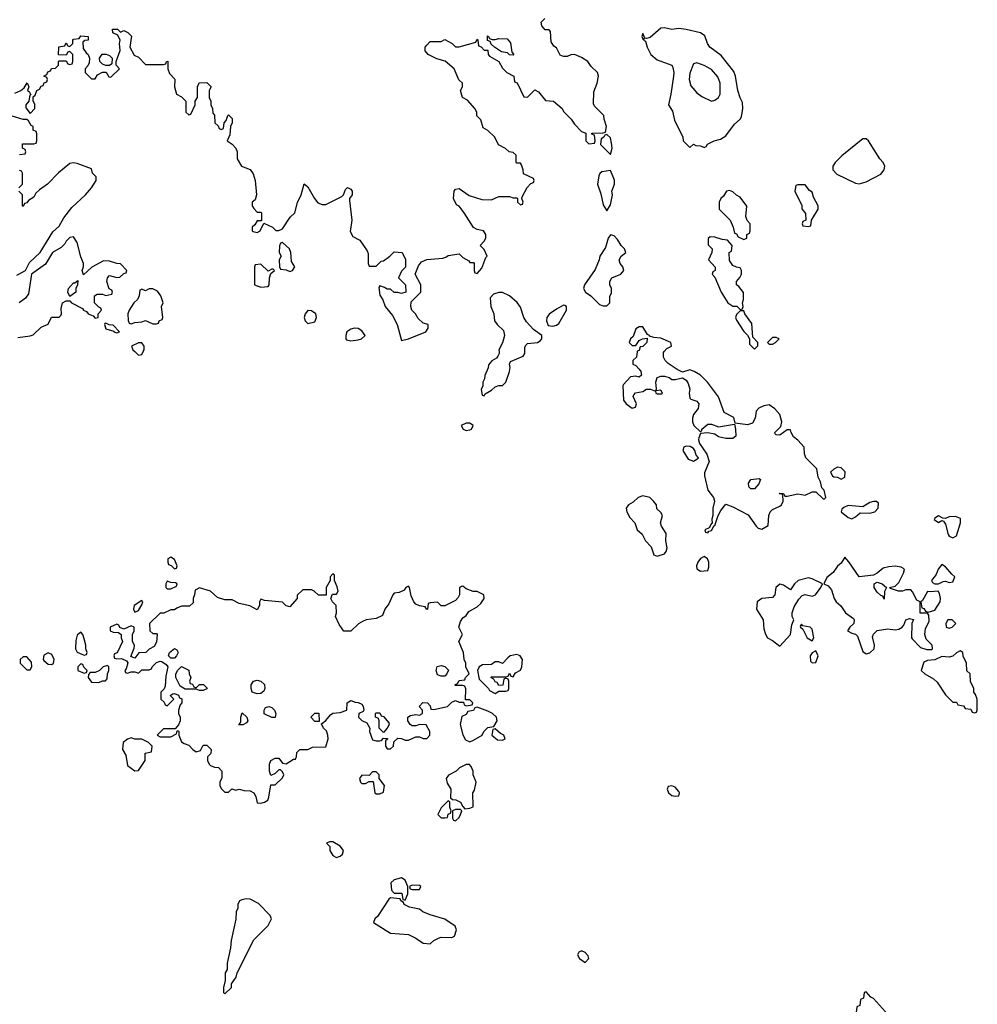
# Model space of a CAD drawing. Header units: inches. Extents: x 2601469 to 2753575, y 449403 to 582909.
# Tile 326 of 350: x 2711371 to 2716686, y 496376 to 501843. Entities that reach past the tile are written whole.
import ezdxf

# ---------------------------------------------------------------- set-up
doc = ezdxf.new("R2010")
doc.units = ezdxf.units.IN
doc.header["$MEASUREMENT"] = 0
doc.layers.add('C7419', color=7, linetype='Continuous')
doc.layers.add('C7510', color=7, linetype='Continuous')

msp = doc.modelspace()

# ---------------------------------------------------------------- linework, layer by layer
at = {"layer": 'C7419', "color": 4, "elevation": 4}
for points in [[(2712009.4, 500000), (2712030, 499980.7), (2712050, 499984.7), (2712057.3, 500000)], [(2714031.7, 500000), (2714032, 499990), (2714025.4, 499974.6), (2714016.9, 499963.1), (2713991.6, 499948.4), (2713972.7, 499927.3), (2713972, 499910), (2713952.7, 499867.3), (2713951.6, 499848.4), (2713942, 499830), (2713942, 499810), (2713932, 499790), (2713938, 499758), (2713950, 499754), (2713955.3, 499764.7), (2713990, 499786), (2714010, 499804.7), (2714030, 499811.3), (2714050, 499811.3), (2714068.7, 499830), (2714089.3, 499890), (2714092.5, 499912.5), (2714088.9, 499931.1), (2714094.6, 499945.4), (2714165.2, 499974.8), (2714175.3, 499990), (2714175.1, 500000)], [(2714797.7, 500000), (2714794, 499970), (2714774, 499950), (2714774, 499930), (2714790, 499922), (2714810, 499902), (2714818, 499890), (2714822, 499870), (2714810, 499858), (2714790, 499864), (2714761, 499859), (2714722, 499818), (2714718, 499810), (2714722, 499730), (2714738, 499710), (2714770, 499686), (2714788.4, 499691.6), (2714794, 499710), (2714775.3, 499750), (2714780.2, 499759.8), (2714789.3, 499770.7), (2714830, 499778), (2714850, 499792), (2714871.6, 499791.6), (2714899.6, 499779.6), (2714902, 499770), (2714910, 499764.7), (2714935.3, 499764.7), (2714938, 499770), (2714930, 499786), (2714902, 499782), (2714906, 499794), (2714901.2, 499830), (2714910, 499856), (2714930, 499862.8), (2714950, 499862.8), (2714976, 499856), (2714990, 499844.7), (2715010, 499844.7), (2715050, 499854), (2715070, 499842), (2715082, 499822), (2715090.6, 499790.6), (2715086.8, 499770), (2715090, 499742), (2715096, 499736), (2715130, 499724.7), (2715141, 499710), (2715136.3, 499683.7), (2715111.3, 499650), (2715104.7, 499630), (2715104.7, 499610), (2715112, 499590), (2715150, 499554), (2715158, 499562), (2715158, 499570), (2715190, 499598), (2715210, 499598), (2715250, 499582.8), (2715338, 499598), (2715344.9, 499570), (2715346, 499530), (2715330, 499517.2), (2715290, 499517.6), (2715250, 499527), (2715230, 499541.2), (2715191, 499549), (2715150, 499546), (2715139.6, 499520.4), (2715138, 499510), (2715144.7, 499490), (2715184.7, 499430), (2715198, 499390), (2715172.7, 499327.3), (2715172, 499310), (2715190.8, 499230), (2715221, 499190), (2715226.8, 499170), (2715218.8, 499130), (2715218, 499090), (2715212, 499070), (2715214, 499046), (2715210, 499046), (2715198, 499022), (2715174, 499010), (2715178, 498998), (2715190, 498994), (2715196.4, 499003.6), (2715210, 499006), (2715226, 499034), (2715230, 499034), (2715248, 499090), (2715262, 499118), (2715290, 499152), (2715330, 499138.8), (2715413.7, 499093.7), (2715458.8, 499030), (2715470, 499018.8), (2715490, 499014), (2715526, 499034), (2715529.3, 499090), (2715537.2, 499110), (2715550, 499122.8), (2715590, 499141), (2715599, 499150), (2715608.7, 499170), (2715606, 499206), (2715586, 499210), (2715590, 499214), (2715610, 499211.3), (2715618, 499198), (2715630, 499198), (2715690, 499211), (2715730, 499202), (2715770, 499222), (2715790, 499222), (2715830, 499182), (2715838, 499182), (2715846, 499190), (2715835.3, 499230), (2715824, 499244), (2715816.5, 499276.5), (2715802, 499302), (2715795.3, 499350), (2715734, 499410), (2715727.3, 499432.7), (2715726, 499470), (2715690, 499508.7), (2715666.3, 499526.3), (2715653.2, 499550), (2715650, 499566), (2715630, 499566), (2715590, 499535.3), (2715570, 499538), (2715564, 499544), (2715562, 499550), (2715595.3, 499584.7), (2715602, 499610), (2715589.2, 499650), (2715562, 499682), (2715530, 499705.2), (2715501.4, 499698.6), (2715474, 499686), (2715458, 499670), (2715453.4, 499630), (2715437.6, 499602.4), (2715410, 499594), (2715342, 499602), (2715334, 499634), (2715282, 499662), (2715250, 499748), (2715188.7, 499830), (2715150, 499868.7), (2715115.3, 499890), (2715090, 499899), (2715050, 499886), (2715020.2, 499900.2), (2714970, 499934), (2714954, 499950), (2714945.2, 499970), (2714945.2, 499994.8), (2714949, 500000)]]:
    msp.add_lwpolyline(points, dxfattribs=at)
for points in [[(2713870, 499602), (2713850, 499602), (2713822, 499590), (2713832, 499570), (2713850, 499562.8), (2713870, 499566), (2713878, 499570), (2713888, 499590)], [(2715070, 499475.1), (2715058, 499470), (2715050.8, 499450), (2715082, 499402), (2715110, 499391.3), (2715130, 499402), (2715138, 499410), (2715125.6, 499425.6), (2715119, 499450), (2715110, 499462), (2715093.2, 499473.2)], [(2715910, 499358), (2715890, 499348), (2715872, 499330), (2715882, 499310), (2715890, 499304.7), (2715910, 499302), (2715930, 499292), (2715950, 499302), (2715952.5, 499332.5), (2715930, 499355.3)], [(2715430, 499238), (2715418, 499250), (2715415.3, 499270), (2715430, 499290.8), (2715476, 499296), (2715482, 499290), (2715474.4, 499265.6), (2715450, 499238)], [(2714830, 499199), (2714804.7, 499190), (2714776.8, 499163.2), (2714751, 499149), (2714738, 499130), (2714741, 499110), (2714758, 499078), (2714784.7, 499050), (2714798, 499010), (2714826.4, 498986.4), (2714844.7, 498950), (2714875.3, 498915.3), (2714891.6, 498871.6), (2714910, 498864.7), (2714950, 498878), (2714959, 498890), (2714964, 498910), (2714958, 498950), (2714959, 498990), (2714934, 499030), (2714928, 499050), (2714938, 499090), (2714930, 499106), (2714907.3, 499127.3), (2714906, 499150), (2714888, 499170), (2714868, 499190)], [(2716110, 499168), (2716090, 499162), (2716050, 499138), (2715970, 499145.2), (2715944.9, 499135.1), (2715934.8, 499125.2), (2715930.8, 499110), (2715970, 499078.8), (2715990, 499071.3), (2716010, 499082), (2716035.3, 499104.7), (2716090, 499102.8), (2716118, 499110), (2716135.3, 499130), (2716138, 499158), (2716127.3, 499167.3)], [(2716470, 499088.7), (2716450, 499075.3), (2716447.5, 499067.5), (2716470, 499051.3), (2716490, 499062), (2716498, 499058), (2716510, 499042), (2716524.4, 498984.4), (2716530, 498976), (2716550, 498966.8), (2716570, 498978), (2716592.3, 499050), (2716592.5, 499072.5), (2716564.1, 499084.1), (2716530, 499082.7), (2716510, 499074), (2716495.3, 499075.3)], [(2712210, 498858), (2712194, 498850), (2712194, 498830), (2712198, 498818), (2712212.7, 498812.7), (2712230, 498794), (2712242, 498798), (2712246, 498810), (2712230, 498846)], [(2715170, 498862), (2715150, 498852), (2715135.5, 498830), (2715128, 498810), (2715130, 498794), (2715150, 498781), (2715190, 498784.7), (2715196.6, 498803.4), (2715196.2, 498830), (2715189.2, 498850)], [(2715950, 498858), (2715930, 498826), (2715910, 498808), (2715886.4, 498773.6), (2715850, 498746), (2715834, 498710), (2715858.8, 498698.8), (2715876.8, 498676.8), (2715891, 498630), (2715902.8, 498610), (2715928.4, 498588.4), (2715954.8, 498550), (2715998.5, 498518.5), (2716002.8, 498510), (2716001, 498490), (2715978, 498470), (2715966, 498450), (2715990, 498436), (2716010, 498431.3), (2716020.7, 498420.7), (2716050, 498334.8), (2716070, 498322), (2716090, 498327.7), (2716112.7, 498350), (2716116, 498370), (2716104.5, 498415.5), (2716109.4, 498430.6), (2716130, 498452), (2716190, 498461), (2716230, 498454.8), (2716250, 498458.8), (2716268.7, 498470), (2716278, 498482), (2716289.3, 498510.7), (2716310, 498518), (2716332, 498512), (2716322, 498490), (2716321, 498410), (2716324.5, 498404.5), (2716370, 498358), (2716405.4, 498345.4), (2716434, 498346), (2716438, 498350), (2716435.3, 498370), (2716402.7, 498402.7), (2716394, 498430), (2716398, 498462), (2716418, 498502), (2716417.2, 498537.2), (2716410, 498548), (2716368, 498548), (2716368, 498610), (2716350, 498619), (2716326.3, 498666.3), (2716316.5, 498676.5), (2716290, 498677.2), (2716270, 498669.4), (2716249.5, 498669.5), (2716204, 498684), (2716198, 498690), (2716230, 498698), (2716250, 498718), (2716277.2, 498770), (2716282, 498790), (2716275.5, 498795.5), (2716263.2, 498803.2), (2716230, 498809.5), (2716195.2, 498804.8), (2716163, 498797), (2716130, 498769.2), (2716110, 498759.3), (2716030, 498748.7), (2715973.6, 498833.6)], [(2716490, 498817.2), (2716468, 498792), (2716458.5, 498761.5), (2716431.3, 498730), (2716438, 498718), (2716450, 498711.3), (2716470, 498711.3), (2716496.4, 498723.6), (2716510, 498724.7), (2716530, 498718), (2716550, 498722), (2716562, 498750), (2716544.1, 498764.1), (2716510, 498805.2)], [(2713110, 498766), (2713094, 498750), (2713094, 498730), (2713072, 498690), (2713072.7, 498647.3), (2713030, 498648), (2713006, 498670), (2712990, 498678), (2712942, 498678), (2712912, 498648), (2712911.3, 498630), (2712870, 498582), (2712850, 498588), (2712830, 498608), (2712730, 498618), (2712710, 498626), (2712702, 498610), (2712702, 498590), (2712690, 498566), (2712648.9, 498588.9), (2712590, 498602), (2712550, 498622), (2712510, 498622), (2712470, 498635.3), (2712430, 498669), (2712370, 498688), (2712344.7, 498675.3), (2712342, 498650), (2712334, 498630), (2712334, 498606), (2712314, 498586), (2712270, 498586), (2712243.6, 498576.4), (2712230, 498566), (2712210, 498566), (2712171.6, 498548.4), (2712150, 498548), (2712092, 498490), (2712094, 498450), (2712110, 498434), (2712130, 498434), (2712134, 498430), (2712130, 498386), (2712116.9, 498363.1), (2712090, 498348), (2712071.3, 498328.7), (2712032.7, 498327.3), (2712010, 498298), (2711988, 498308), (2712007.3, 498352.7), (2712008, 498370), (2711998, 498390), (2711998, 498430), (2712006, 498450), (2712006, 498470), (2711990, 498478), (2711950, 498458), (2711927.3, 498467.3), (2711922, 498482), (2711910, 498486), (2711874, 498470), (2711874, 498450), (2711890, 498442), (2711919.6, 498439.6), (2711934, 498430), (2711934, 498410), (2711942, 498390), (2711911.6, 498328.4), (2711898, 498322), (2711894, 498310), (2711898, 498298), (2711910, 498294), (2711936.9, 498296.9), (2711963.6, 498283.6), (2711972, 498272), (2711962, 498238), (2711954, 498230), (2711958, 498218), (2711970, 498214), (2711990, 498222), (2712010, 498222), (2712030, 498214), (2712050, 498234), (2712090, 498234), (2712102, 498238), (2712106, 498250), (2712130, 498274), (2712150, 498282), (2712159.6, 498279.6), (2712183.6, 498263.6), (2712194, 498250), (2712182, 498198), (2712178, 498142), (2712172.7, 498127.3), (2712154, 498110), (2712154, 498070), (2712172.7, 498052.7), (2712178, 498038), (2712190, 498034), (2712226, 498070), (2712206, 498090), (2712220.4, 498099.6), (2712230, 498102), (2712252.7, 498092.7), (2712258, 498078), (2712271.6, 498071.6), (2712272, 498050), (2712262, 498038), (2712252, 498010), (2712252, 497990), (2712262, 497970), (2712262, 497950), (2712252.7, 497927.3), (2712234, 497906), (2712170, 497906), (2712134, 497870), (2712150, 497862), (2712210, 497862), (2712242, 497878), (2712246, 497894), (2712250, 497894), (2712254, 497890), (2712254, 497870), (2712270, 497834), (2712283.6, 497823.6), (2712310, 497814), (2712332, 497790), (2712350, 497778), (2712375.3, 497784.7), (2712390, 497814), (2712410, 497814), (2712434, 497790), (2712431.6, 497768.4), (2712414, 497750), (2712414, 497730), (2712422, 497710), (2712430, 497702), (2712452.7, 497692.7), (2712474, 497690), (2712494, 497670), (2712492.7, 497632.7), (2712482, 497610), (2712482, 497590), (2712490, 497574), (2712510, 497554), (2712530, 497554), (2712548, 497572), (2712570, 497564.7), (2712590, 497571.3), (2712616.4, 497563.6), (2712650, 497562), (2712670.9, 497550.9), (2712682, 497530), (2712690, 497494), (2712710, 497492), (2712730, 497498), (2712748, 497510), (2712754.6, 497525.4), (2712766, 497594), (2712790, 497594), (2712830, 497634), (2712838, 497650), (2712830, 497666), (2712818, 497678), (2712810, 497678), (2712790, 497658), (2712766, 497646), (2712758, 497670), (2712758, 497710), (2712766, 497730), (2712790, 497742), (2712810, 497742), (2712830, 497714), (2712850, 497712), (2712890, 497738), (2712902, 497738), (2712908.4, 497751.6), (2712910, 497774), (2712926, 497790), (2712970, 497791.3), (2712996.4, 497803.6), (2713070, 497804.7), (2713084, 497850), (2713082, 497870), (2713073.6, 497893.6), (2713058, 497910), (2713046, 497934), (2713070, 497952), (2713096.4, 497983.6), (2713108.4, 497991.6), (2713150, 497996), (2713186, 498010), (2713188, 498050), (2713210, 498062), (2713232.7, 498052.7), (2713250, 498052), (2713270, 498042), (2713278, 498030), (2713282, 498010), (2713278, 498002), (2713254, 497990), (2713252, 497970), (2713270, 497952), (2713298, 497938), (2713314, 497910), (2713312, 497890), (2713330, 497844.7), (2713350, 497838), (2713370, 497838), (2713379, 497841), (2713390, 497854), (2713412.7, 497852.7), (2713412.7, 497847.3), (2713402, 497838), (2713402, 497810), (2713410, 497794), (2713430, 497794), (2713446, 497810), (2713447.3, 497832.7), (2713470, 497854), (2713490, 497852), (2713510, 497842), (2713530, 497842), (2713570, 497862), (2713590, 497862), (2713610, 497852), (2713630, 497852), (2713648, 497870), (2713648, 497890), (2713628, 497928), (2713590, 497928.7), (2713570, 497922), (2713550, 497922), (2713538, 497930), (2713526, 497950), (2713526, 497970), (2713540.4, 497979.6), (2713570, 497984.7), (2713590, 497982), (2713606, 497990), (2713606, 498010), (2713588, 498030), (2713609.1, 498050.9), (2713634, 498050), (2713650, 498034), (2713654, 498014), (2713670, 498012), (2713746, 498030), (2713770, 498054), (2713790, 498062), (2713810, 498054), (2713834, 498054), (2713838, 498038), (2713850, 498034), (2713882, 498038), (2713886, 498050), (2713870, 498066), (2713846, 498066), (2713847.3, 498127.3), (2713842, 498142), (2713830, 498146), (2713790, 498146), (2713786, 498150), (2713802, 498158), (2713810, 498174), (2713842, 498178), (2713846, 498190), (2713866, 498210), (2713848, 498250), (2713848, 498270), (2713838, 498290), (2713835.3, 498330), (2713808, 498390), (2713828, 498430), (2713808.7, 498470), (2713818, 498502), (2713830, 498522), (2713850, 498534), (2713863.1, 498556.9), (2713910, 498582), (2713930, 498602), (2713948.7, 498630), (2713948, 498650), (2713910, 498668.7), (2713888.9, 498668.9), (2713850, 498682), (2713830, 498698), (2713823.6, 498696.4), (2713812, 498688), (2713811.3, 498650), (2713805.4, 498634.6), (2713790, 498618), (2713730, 498588), (2713710, 498588), (2713690, 498608), (2713650, 498606), (2713638, 498602), (2713634, 498570), (2713630, 498568), (2713622, 498582), (2713590, 498588), (2713570, 498598), (2713558, 498610), (2713543.1, 498643.1), (2713535.3, 498690), (2713530, 498698), (2713514, 498690), (2713504.7, 498675.3), (2713476.9, 498663.1), (2713450, 498658), (2713442, 498650), (2713419.8, 498600.2), (2713398, 498570), (2713385.4, 498534.6), (2713350, 498517.2), (2713294, 498510), (2713276.9, 498503.1), (2713251.6, 498488.4), (2713210, 498448), (2713170, 498448), (2713144.7, 498484.7), (2713124, 498530), (2713128.7, 498550), (2713128, 498590), (2713108, 498610), (2713098, 498630), (2713107.3, 498652.7), (2713130, 498654), (2713138, 498670), (2713134, 498694), (2713118, 498730), (2713118, 498758)], [(2715750, 498744), (2715692, 498730), (2715671.3, 498710), (2715650, 498678), (2715610, 498704), (2715590, 498709), (2715567.3, 498690), (2715562.8, 498650), (2715550, 498634), (2715490, 498629), (2715464.7, 498610), (2715461, 498570), (2715498, 498510), (2715501.4, 498461.4), (2715511.1, 498431.1), (2715522, 498410), (2715550, 498396), (2715590, 498364.7), (2715649.2, 498430), (2715656.4, 498483.6), (2715668, 498510), (2715658, 498530), (2715659, 498550), (2715670, 498582), (2715694.6, 498625.4), (2715714.6, 498645.4), (2715730, 498651.3), (2715770, 498642.8), (2715788, 498650), (2715818, 498690), (2715826, 498710), (2715770, 498739)], [(2712190, 498726), (2712182, 498710), (2712182, 498690), (2712190, 498682), (2712210, 498682), (2712242, 498698), (2712246, 498710), (2712236.4, 498716.4), (2712210, 498718)], [(2716170, 498626), (2716162, 498642), (2716150, 498646), (2716130, 498665.2), (2716112.7, 498690), (2716114, 498710), (2716130, 498720.7), (2716158, 498710), (2716182, 498690), (2716171.3, 498668.7)], [(2716469.2, 498669.2), (2716425.6, 498665.6), (2716410, 498668.7), (2716382, 498618), (2716372, 498610), (2716378, 498578), (2716390, 498574), (2716398, 498558), (2716412.7, 498552.7), (2716450, 498564), (2716480.5, 498610), (2716482.4, 498630), (2716476.1, 498656.1)], [(2712050, 498618), (2712006, 498590), (2712002, 498570), (2712010, 498554), (2712030, 498562), (2712050, 498594), (2712055.3, 498610)], [(2715710, 498486), (2715703.6, 498476.4), (2715704.7, 498470), (2715718, 498458), (2715742, 498410), (2715770, 498394), (2715778, 498410), (2715770, 498458), (2715758, 498470), (2715718, 498478)], [(2716546, 498510), (2716522, 498510), (2716512, 498490), (2716514, 498470), (2716530, 498464.7), (2716546, 498470), (2716566, 498490)], [(2711710, 498442), (2711690, 498426), (2711683.5, 498396.5), (2711681, 498350), (2711690, 498332), (2711730, 498314), (2711742, 498318), (2711746, 498330), (2711738, 498350), (2711739, 498370), (2711730, 498406), (2711722, 498430)], [(2711410, 498306), (2711390, 498306), (2711374, 498290), (2711374, 498270), (2711410, 498234), (2711430, 498234), (2711438, 498250), (2711436.4, 498276.4)], [(2711530, 498328), (2711504.7, 498315.3), (2711502, 498290), (2711505.4, 498285.4), (2711530, 498264.7), (2711550, 498262), (2711558, 498270), (2711562, 498290), (2711550, 498318)], [(2712210, 498298), (2712198, 498310), (2712202, 498330), (2712231, 498351), (2712243.6, 498343.6), (2712251, 498330), (2712242, 498310), (2712230, 498298)], [(2714130, 498319), (2714094, 498310), (2714079.6, 498300.4), (2714051.6, 498268.4), (2714030, 498278), (2714010, 498278), (2713990, 498262), (2713939.6, 498260.4), (2713922, 498250), (2713912, 498230), (2713922, 498182), (2713974, 498130), (2713978, 498118), (2714010, 498102), (2714030, 498114), (2714070, 498114), (2714082, 498118), (2714086, 498130), (2714086, 498170), (2714082, 498182), (2714070, 498186), (2714058, 498182), (2714052.7, 498147.3), (2714030, 498146), (2714022, 498162), (2714010, 498166), (2714002, 498182), (2713986, 498190), (2713990, 498194), (2714070, 498194), (2714082, 498198), (2714090, 498214), (2714098, 498198), (2714110, 498194), (2714123.1, 498216.9), (2714150, 498232), (2714159, 498250), (2714162, 498290), (2714148, 498310)], [(2715790, 498338), (2715770, 498328), (2715758, 498310), (2715761, 498281), (2715770, 498272), (2715790, 498274), (2715802, 498310)], [(2716590, 498338), (2716570, 498328), (2716550, 498308.7), (2716530, 498304), (2716490, 498308), (2716450, 498288), (2716410, 498284), (2716390, 498275.3), (2716374.8, 498230), (2716394.8, 498210), (2716443, 498183), (2716464, 498164), (2716510, 498094), (2716550, 498054), (2716570, 498054), (2716578, 498038), (2716610, 498034), (2716618, 498018), (2716650, 498014), (2716658, 497998), (2716670, 497994), (2716682, 497998), (2716686, 498010), (2716686, 498070), (2716676.4, 498096.4), (2716666, 498110), (2716666, 498130), (2716648.4, 498168.4), (2716646, 498210), (2716628.4, 498228.4), (2716626, 498270), (2716608.4, 498308.4), (2716606, 498330)], [(2711710, 498266), (2711694, 498250), (2711694, 498230), (2711730, 498214), (2711742, 498218), (2711746, 498230), (2711727.3, 498247.3), (2711722, 498262)], [(2711858, 498258), (2711834, 498250), (2711814, 498230), (2711790, 498218), (2711762, 498218), (2711752.7, 498207.3), (2711752, 498190), (2711770, 498164.7), (2711810, 498162), (2711830, 498172), (2711847.3, 498172.7), (2711856.4, 498183.6), (2711858, 498210), (2711866, 498230), (2711866, 498250)], [(2712350, 498134), (2712368.4, 498151.6), (2712391.6, 498151.6), (2712411.6, 498131.6), (2712410, 498128), (2712390, 498118), (2712370, 498118), (2712350, 498126), (2712290, 498126), (2712262, 498142), (2712238, 498190), (2712238, 498210), (2712248.4, 498231.6), (2712270, 498252), (2712310, 498232), (2712312, 498210), (2712322, 498190), (2712314, 498170), (2712318, 498158), (2712330, 498154), (2712338, 498138)], [(2713710, 498198), (2713690, 498206), (2713682, 498230), (2713688.9, 498251.1), (2713710, 498258), (2713730.8, 498250.8), (2713751.3, 498231.3), (2713742, 498210), (2713730, 498198)], [(2712690, 498099), (2712662, 498110), (2712655.3, 498130), (2712655.3, 498150), (2712668, 498170), (2712690, 498174.8), (2712710, 498171), (2712730.8, 498150.8), (2712731.3, 498130), (2712725.4, 498114.6), (2712710, 498102)], [(2712588, 497928), (2712598, 497942), (2712598, 497970), (2712606, 497994), (2712632, 497970), (2712638, 497950), (2712630, 497938), (2712610, 497928)], [(2712770, 497968.7), (2712729, 497989), (2712729, 498010), (2712736.4, 498023.6), (2712754, 498030), (2712770, 498024.7), (2712784.7, 498010), (2712792, 497990), (2712790, 497968.7)], [(2713010, 497946), (2712988, 497970), (2713010, 497992), (2713032, 497992), (2713034, 497946), (2713030, 497946)], [(2713390, 497886), (2713366, 497910), (2713366, 497950), (2713362, 497962), (2713346, 497970), (2713346, 497990), (2713350, 497994), (2713370, 497994), (2713378, 497978), (2713390, 497974), (2713419.6, 497939.6), (2713422, 497930), (2713411.6, 497908.4)], [(2713910, 498026), (2713898, 498022), (2713890, 498008), (2713858, 498002), (2713850, 497986), (2713825.4, 497974.6), (2713816, 497930), (2713830, 497872), (2713844.7, 497844.7), (2713870, 497834), (2713890, 497842), (2713938, 497870), (2713948, 497890), (2713970, 497912), (2714002, 497918), (2714022, 497950), (2714018, 497970), (2713995.3, 497990), (2713970, 498004)], [(2714010, 497906), (2713998, 497902), (2713992, 497870), (2714023.6, 497843.6), (2714050, 497842), (2714066, 497850), (2714058, 497870), (2714039, 497879)], [(2711990, 497855.3), (2711970, 497848), (2711946, 497830), (2711942, 497790), (2711959.6, 497759.6), (2711970, 497702), (2712010, 497672), (2712030, 497674), (2712068, 497730), (2712068, 497770), (2712102, 497778), (2712106, 497810), (2712086, 497830), (2712050, 497848), (2712010, 497848)], [(2713850, 497708), (2713811.6, 497688.4), (2713794, 497670), (2713751.1, 497648.9), (2713738, 497630), (2713743.5, 497603.5), (2713764.7, 497570), (2713762, 497522), (2713772.7, 497512.7), (2713791.6, 497511.6), (2713818, 497498), (2713830, 497474), (2713842, 497462), (2713870, 497464.7), (2713887.3, 497472.7), (2713886, 497550), (2713894.6, 497565.4), (2713905.2, 497610), (2713888.7, 497650), (2713888, 497670), (2713876.4, 497696.4), (2713867.3, 497707.3)], [(2713350, 497666), (2713330, 497666), (2713310, 497646), (2713270, 497648), (2713258, 497630), (2713262, 497610), (2713270, 497602), (2713290, 497602), (2713310, 497614), (2713332.7, 497612.7), (2713342, 497550), (2713350, 497544.7), (2713370, 497544.7), (2713390, 497554), (2713395.3, 497590), (2713366, 497630), (2713366, 497650)], [(2714990, 497588.7), (2714970, 497586), (2714964.7, 497570), (2714971.3, 497550), (2714990, 497536), (2715010, 497531.3), (2715030, 497534), (2715033.2, 497550), (2715030, 497558), (2715010, 497582)], [(2713750, 497506), (2713710, 497466), (2713692, 497430), (2713710, 497412), (2713730, 497412), (2713746, 497414), (2713748.4, 497431.6), (2713762, 497438), (2713766, 497450), (2713758, 497470), (2713758, 497498)], [(2713818, 497458), (2713790, 497458), (2713774, 497450), (2713774, 497410), (2713778, 497398), (2713790, 497394), (2713810, 497414), (2713818, 497430), (2713826, 497450)], [(2713110, 497278), (2713090, 497278), (2713074, 497270), (2713092, 497252), (2713092, 497230), (2713110, 497202), (2713130, 497191.3), (2713150, 497198), (2713162, 497210), (2713169, 497230), (2713150, 497254)], [(2713490, 497078), (2713450, 497068), (2713432, 497050), (2713434, 497010), (2713450, 496994), (2713492.7, 496992.7), (2713498, 496958), (2713510, 496954), (2713526, 496990), (2713526, 497030), (2713510, 497066)], [(2713550, 497038), (2713534, 497030), (2713538, 497018), (2713550, 497014), (2713590, 497014), (2713598, 497030), (2713590, 497035.3)], [(2712630, 496961.2), (2712604.5, 496955.5), (2712592, 496950), (2712582, 496930), (2712582, 496910), (2712572, 496890), (2712571.1, 496848.9), (2712544.7, 496730), (2712542, 496690), (2712523.6, 496603.6), (2712522, 496570), (2712512, 496550), (2712512, 496508), (2712502, 496470), (2712502, 496442), (2712510, 496434), (2712546, 496470), (2712546, 496490), (2712573.6, 496526.4), (2712578, 496550), (2712670, 496734), (2712750, 496814), (2712768, 496850), (2712762, 496870), (2712696.3, 496936.3), (2712650, 496959.3)], [(2713430, 496968), (2713419.6, 496960.4), (2713356.8, 496863.2), (2713342, 496850), (2713334, 496830), (2713430, 496771.3), (2713530, 496762.8), (2713570, 496744), (2713610, 496716), (2713650, 496711), (2713669.6, 496730.4), (2713695.9, 496744.1), (2713710, 496748), (2713770, 496746.8), (2713785.2, 496754.8), (2713795.1, 496790), (2713788.7, 496810), (2713730, 496849), (2713650, 496873.2), (2713609.5, 496889.5), (2713590, 496904), (2713534.6, 496914.6), (2713506, 496930), (2713502, 496942), (2713486, 496950), (2713482, 496962)], [(2714490, 496673.2), (2714475.3, 496664.7), (2714467.7, 496650), (2714477.3, 496630), (2714510, 496608.9), (2714529.2, 496630), (2714525.6, 496645.6), (2714510, 496664)], [(2716070, 496446), (2716058, 496442), (2716054, 496410), (2716038, 496402), (2716034, 496370), (2716018, 496362), (2716014, 496330), (2715998, 496322), (2715994, 496310), (2716014, 496290), (2716041, 496281), (2716050, 496272), (2716070, 496266), (2716092, 496250), (2716231.3, 496190), (2716270, 496176), (2716290, 496174), (2716293.2, 496190), (2716281.2, 496210), (2716210, 496297.2), (2716110, 496408), (2716095.3, 496415.3)]]:
    msp.add_lwpolyline(points, close=True, dxfattribs=at)
at = {"layer": 'C7510', "color": 4, "elevation": 4}
for points in [[(2711344.9, 501435.1), (2711378, 501450), (2711396.4, 501463.6), (2711412.7, 501492.7), (2711422, 501470), (2711414, 501450), (2711423.6, 501443.6), (2711434, 501426), (2711430, 501426), (2711425.4, 501414.6), (2711422, 501390), (2711404.7, 501370), (2711406, 501354), (2711430, 501322), (2711455.3, 501350), (2711454.6, 501374.6), (2711446, 501390), (2711446, 501414), (2711456.4, 501423.6), (2711466, 501450), (2711482, 501458), (2711490, 501474), (2711502, 501478), (2711507.3, 501492.7), (2711522, 501498), (2711526, 501510), (2711522, 501522), (2711506, 501530), (2711522, 501538), (2711527.3, 501552.7), (2711542, 501558), (2711547.3, 501572.7), (2711570, 501574), (2711586, 501590), (2711586, 501610), (2711590, 501614), (2711630, 501614), (2711638, 501598), (2711650, 501594), (2711662, 501598), (2711666, 501610), (2711666, 501650), (2711650, 501666), (2711638, 501662), (2711630, 501646), (2711587.3, 501647.3), (2711588.4, 501691.6), (2711622, 501698), (2711630, 501714), (2711638, 501698), (2711650, 501694), (2711666, 501710), (2711666, 501730), (2711670, 501734), (2711702, 501738), (2711710, 501754), (2711752, 501750), (2711752, 501730), (2711732.7, 501727.3), (2711722, 501718), (2711723.6, 501683.6), (2711739.6, 501659.6), (2711752, 501650), (2711758, 501630), (2711756.9, 501603.1), (2711750, 501586), (2711734, 501570), (2711734, 501550), (2711770, 501514), (2711790, 501514), (2711803.1, 501536.9), (2711830, 501552), (2711851.6, 501551.6), (2711865.4, 501525.4), (2711876.4, 501523.6), (2711926, 501570), (2711906, 501590), (2711906, 501610), (2711928.4, 501671.6), (2711925.2, 501710), (2711929, 501730), (2711916.4, 501756.4), (2711888, 501770), (2711886, 501790), (2711914, 501790), (2711930, 501774), (2711950, 501782), (2711970.9, 501770.9), (2711991, 501751), (2711982, 501690), (2712006.4, 501646.4), (2712030, 501634), (2712070, 501594), (2712170, 501594), (2712182, 501598), (2712186, 501610), (2712192.7, 501612.7), (2712194, 501570), (2712203.6, 501543.6), (2712232, 501512), (2712231.3, 501470), (2712242, 501430), (2712270, 501414), (2712294, 501390), (2712294, 501330), (2712310, 501314), (2712322, 501318), (2712346, 501370), (2712346, 501390), (2712358, 501410), (2712358, 501470), (2712367.3, 501492.7), (2712410, 501494), (2712434, 501470), (2712422, 501450), (2712422, 501410), (2712432, 501390), (2712432, 501370), (2712442, 501350), (2712443.6, 501323.6), (2712452, 501312), (2712454, 501270), (2712472.7, 501252.7), (2712478, 501238), (2712490, 501234), (2712502, 501238), (2712506, 501270), (2712516.4, 501283.6), (2712526, 501310), (2712530, 501314), (2712550, 501294), (2712551.3, 501270), (2712542, 501250), (2712536.9, 501203.1), (2712522, 501170), (2712550, 501151.3), (2712571, 501130), (2712578.8, 501110), (2712578, 501070), (2712602, 501030), (2712651, 501011), (2712667.7, 500987.7), (2712677.3, 500950), (2712684.7, 500870), (2712678, 500842), (2712662, 500830), (2712662, 500810), (2712670, 500794), (2712690, 500774), (2712710, 500774), (2712714, 500770), (2712714, 500726), (2712690, 500726), (2712676.9, 500703.1), (2712662, 500690), (2712662, 500670), (2712666.4, 500666.4), (2712690, 500662), (2712706, 500670), (2712726, 500714), (2712774, 500690), (2712792.7, 500672.7), (2712810, 500672), (2712830, 500682), (2712873.2, 500746.8), (2712898, 500770), (2712912.9, 500827.1), (2712934, 500870), (2712950, 500931.3), (2712970, 500914), (2713007.3, 500850), (2713026.6, 500826.6), (2713050, 500816), (2713070, 500816), (2713159.3, 500860.7), (2713168.7, 500870), (2713180.2, 500899.8), (2713190, 500912), (2713210, 500902), (2713216, 500890), (2713216, 500870), (2713202, 500850), (2713201, 500839), (2713214.8, 500730), (2713206, 500666), (2713219.6, 500639.6), (2713259.1, 500619.1), (2713299.8, 500559.8), (2713305.4, 500545.4), (2713304.7, 500490), (2713310, 500474), (2713350, 500474), (2713378, 500502), (2713390, 500504.7), (2713426, 500530), (2713450, 500554), (2713494, 500550), (2713511.6, 500511.6), (2713511.6, 500468.4), (2713490, 500446), (2713474, 500410), (2713511.6, 500371.6), (2713514, 500330), (2713490, 500322), (2713470, 500328.7), (2713450, 500328.7), (2713430, 500346), (2713410, 500346), (2713396.4, 500356.4), (2713370, 500366), (2713364.7, 500355.3), (2713370, 500314), (2713387.3, 500287.3), (2713398.8, 500250), (2713440.7, 500200.7), (2713466, 500150), (2713490, 500062), (2713530, 500071), (2713626, 500110), (2713638, 500130), (2713638, 500150), (2713610, 500158), (2713583.1, 500183.1), (2713568, 500210), (2713548, 500230), (2713542, 500250), (2713544, 500276), (2713598, 500330), (2713598, 500370), (2713566, 500430), (2713584.7, 500475.3), (2713601.2, 500498.8), (2713630, 500512), (2713720.4, 500519.6), (2713736.4, 500523.6), (2713750, 500534), (2713810, 500542), (2713830, 500522), (2713863.6, 500503.6), (2713870, 500494), (2713890, 500494), (2713894, 500490), (2713894, 500450), (2713898, 500438), (2713910, 500434), (2713936.4, 500463.6), (2713958, 500522), (2713966, 500530), (2713950, 500566), (2713926, 500590), (2713950, 500614), (2713958, 500630), (2713958, 500650), (2713946, 500670), (2713910, 500678), (2713889, 500689), (2713839, 500770), (2713810, 500808), (2713795.3, 500815.3), (2713778, 500850), (2713782, 500890), (2713790, 500902), (2713810, 500904.7), (2713865.8, 500865.8), (2713936.4, 500843.6), (2713990, 500842), (2714030, 500862), (2714090, 500862), (2714110, 500854), (2714130, 500854), (2714134, 500850), (2714134, 500830), (2714150, 500814), (2714162, 500818), (2714166, 500830), (2714158, 500850), (2714160.4, 500859.6), (2714188.4, 500911.6), (2714207.3, 500932.7), (2714222, 500938), (2714226, 500950), (2714222, 500962), (2714167.3, 500987.3), (2714166, 501010), (2714156.4, 501036.4), (2714150, 501046), (2714130, 501046), (2714126, 501050), (2714126, 501090), (2714110, 501106), (2714088.4, 501108.4), (2714068.4, 501128.4), (2714028.9, 501148.9), (2714008, 501190), (2713970, 501228), (2713943.1, 501243.1), (2713930, 501286), (2713908.4, 501308.4), (2713908, 501330), (2713898, 501350), (2713856.5, 501396.5), (2713828.7, 501410), (2713818, 501450), (2713828, 501470), (2713828, 501490), (2713809, 501509), (2713782, 501570), (2713732.1, 501612.1), (2713685.6, 501625.6), (2713638, 501650), (2713622, 501670), (2713622, 501690), (2713630, 501702), (2713650, 501722), (2713710, 501722), (2713730, 501732), (2713771, 501711), (2713790, 501692), (2713810, 501692), (2713902, 501718), (2713910, 501734), (2713914, 501730), (2713918, 501698), (2713932.7, 501692.7), (2713950, 501674), (2713970, 501674), (2713972, 501650), (2713979.6, 501639.6), (2714031.1, 501611.1), (2714050, 501574), (2714074, 501550), (2714114, 501530), (2714118, 501498), (2714132.7, 501492.7), (2714170, 501414), (2714190, 501412), (2714230, 501454), (2714250, 501442), (2714290, 501394), (2714334, 501390), (2714382, 501350), (2714390, 501334), (2714431.1, 501291.1), (2714450, 501262), (2714490, 501222), (2714512.7, 501212.7), (2714514, 501170), (2714530, 501154), (2714562, 501158), (2714566, 501170), (2714562, 501202), (2714547.3, 501207.3), (2714547.3, 501212.7), (2714610, 501214), (2714622, 501218), (2714628, 501250), (2714615.3, 501290), (2714614, 501310), (2714562, 501362), (2714555.3, 501375.3), (2714557.2, 501442.8), (2714576, 501490), (2714584, 501530), (2714579, 501550), (2714543.7, 501583.7), (2714524, 501610), (2714490, 501632.3), (2714450, 501648.7), (2714430, 501648), (2714410, 501638), (2714390, 501638), (2714370, 501646), (2714350, 501686), (2714336.4, 501696.4), (2714320.4, 501720.4), (2714316.4, 501776.4), (2714310, 501786), (2714287.3, 501787.3), (2714268.4, 501808.4), (2714266, 501830), (2714286, 501850)], [(2711370, 501094), (2711402, 501098), (2711406, 501110), (2711402, 501122), (2711386, 501130), (2711387.3, 501152.7), (2711450, 501154), (2711462, 501158), (2711466, 501170), (2711466, 501210), (2711462, 501222), (2711446, 501230), (2711446, 501250), (2711435.3, 501255.3), (2711420.4, 501280.4), (2711410, 501288), (2711390, 501288), (2711330, 501308)], [(2711354.7, 500425.3), (2711403.7, 500450), (2711425.1, 500494.9), (2711484.5, 500550), (2711555.2, 500664.8), (2711590, 500697.3), (2711616.9, 500743.1), (2711660.1, 500799.9), (2711737, 500870), (2711769, 500910), (2711795.3, 500950), (2711795.3, 500970), (2711775.3, 500990), (2711770, 501015.3), (2711690, 501044), (2711670, 501048.7), (2711650, 501044), (2711587.3, 500992.7), (2711524.7, 500930), (2711481, 500899), (2711461, 500879), (2711450, 500858), (2711421, 500839), (2711410, 500826), (2711398, 500822), (2711390, 500806), (2711386, 500810), (2711386, 500870), (2711366, 500890)], [(2711366, 500910), (2711386, 500930), (2711386, 500990), (2711382, 501002), (2711370, 501006)], [(2711361.2, 500078.8), (2711430, 500086.8), (2711446, 500094), (2711490, 500136), (2711528.4, 500151.6), (2711548.4, 500191.6), (2711590, 500191.3), (2711600.4, 500199.6), (2711604, 500210), (2711601.5, 500238.5), (2711609, 500270), (2711630, 500281), (2711650, 500282), (2711658, 500270), (2711719.1, 500239.1), (2711726, 500230), (2711742.8, 500222.8), (2711752, 500210), (2711778.8, 500198.8), (2711790, 500186), (2711806, 500190), (2711806, 500210), (2711826, 500230), (2711822, 500242), (2711810, 500246), (2711786, 500270), (2711786, 500310), (2711802, 500318), (2711830, 500318), (2711850, 500312), (2711882, 500318), (2711886, 500330), (2711882, 500342), (2711868.4, 500348.4), (2711855.3, 500390), (2711858, 500410), (2711870, 500422), (2711910, 500412), (2711927.3, 500412.7), (2711950, 500434), (2711962, 500438), (2711966, 500450), (2711930, 500488), (2711910, 500488.7), (2711870, 500501.2), (2711836.9, 500503.1), (2711771.6, 500468.4), (2711726, 500426), (2711718, 500450), (2711726, 500470), (2711726, 500490), (2711710, 500526), (2711690, 500606), (2711670, 500638), (2711650, 500633.2), (2711630, 500613.2), (2711622.5, 500597.5), (2711601.4, 500578.6), (2711554, 500550), (2711514.9, 500485.1), (2711436.3, 500430), (2711419.6, 500320.4), (2711402.8, 500297.2), (2711368, 500270)], [(2714175.1, 500000), (2714174.6, 500025.4), (2714182, 500038), (2714190, 500044.7), (2714246, 500050), (2714260.4, 500059.6), (2714268.4, 500071.6), (2714268.7, 500090), (2714222, 500122), (2714184.5, 500164.5), (2714169, 500190), (2714150, 500246), (2714132.9, 500272.9), (2714090, 500309), (2714050, 500328.7), (2714030, 500328.7), (2714001, 500319), (2713982, 500298), (2713986, 500250), (2714002.8, 500210), (2714006, 500170), (2714021, 500150), (2714057.1, 500117.1), (2714062, 500090), (2714050.6, 500049.4), (2714031.3, 500010), (2714031.7, 500000)], [(2714949, 500000), (2714962, 500018), (2714988, 500030), (2714986, 500050), (2714930, 500075.3), (2714890, 500078), (2714866, 500086), (2714866, 500090), (2714855.3, 500095.3), (2714830, 500138), (2714810, 500138), (2714790, 500126), (2714776, 500084), (2714762, 500070), (2714754, 500050), (2714770, 500034), (2714790, 500034), (2714810, 500062), (2714828.4, 500071.6), (2714854, 500074), (2714852, 500050), (2714830, 500028), (2714814, 500026), (2714810, 500006), (2714798, 500002), (2714797.7, 500000)], [(2712057.3, 500000), (2712062, 500010), (2712062, 500030), (2712050, 500048), (2712030, 500048.7), (2711992, 500030), (2711998.8, 500010), (2712009.4, 500000)]]:
    msp.add_lwpolyline(points, dxfattribs=at)
at = {"layer": 'C7510', "color": 4}
for points, elevation in [([(2714010, 501732), (2714030, 501738), (2714076, 501736), (2714094.8, 501714.8), (2714102, 501662), (2714114, 501650), (2714110, 501646), (2714090, 501648), (2714078, 501658), (2714045.2, 501665.2), (2714006, 501690), (2713987.3, 501707.3), (2713982, 501722), (2713967.3, 501727.3), (2713967.3, 501752.7), (2713974, 501750), (2713978, 501738), (2713992.7, 501732.7)], 4), ([(2714950, 501798), (2714930, 501795.3), (2714870, 501744), (2714850, 501738), (2714840.4, 501740.4), (2714830, 501766), (2714824.7, 501750), (2714830, 501734), (2714838, 501738), (2714834, 501730), (2714843.6, 501723.6), (2714853.4, 501690), (2714873.4, 501650), (2714910, 501619.1), (2714990, 501591), (2714996.8, 501576.8), (2715002, 501550), (2715000.5, 501530), (2714986, 501430), (2714972, 501370), (2714994.4, 501334.4), (2715005.4, 501285.4), (2715052, 501190), (2715054, 501170), (2715090, 501134), (2715110, 501152), (2715123.6, 501143.6), (2715150, 501142), (2715170, 501134), (2715182, 501138), (2715188.4, 501151.6), (2715226, 501170), (2715260.2, 501179.8), (2715290, 501198), (2715338, 501262), (2715369.1, 501290.9), (2715376.5, 501303.5), (2715384, 501350), (2715383.1, 501383.1), (2715369.4, 501409.4), (2715357.2, 501450), (2715344.5, 501530), (2715335.3, 501555.3), (2715263.9, 501643.9), (2715202, 501690), (2715189, 501710), (2715173.6, 501753.6), (2715149.1, 501769.1), (2715070, 501789), (2715030, 501794), (2714990, 501789)], 4), ([(2711850, 501588), (2711830, 501595.3), (2711815.3, 501610), (2711814, 501630), (2711829.3, 501650.7), (2711850.9, 501650.9), (2711870, 501644.7), (2711884.7, 501630), (2711882, 501598), (2711870, 501588)], 4), ([(2715130, 501602.7), (2715110, 501597.2), (2715090, 501546), (2715086, 501510), (2715096.3, 501476.3), (2715130, 501436), (2715156.8, 501416.8), (2715210, 501391), (2715230, 501396), (2715250, 501411.3), (2715258, 501430), (2715258.4, 501490), (2715246.2, 501526.2), (2715210, 501566), (2715170, 501589.4)], 8), ([(2714630, 501206), (2714618, 501202), (2714614, 501190), (2714598, 501182), (2714594, 501150), (2714650, 501094), (2714659, 501130), (2714656.5, 501156.5), (2714650, 501186)], 4), ([(2716070, 501182), (2716050, 501182), (2715933.7, 501086.3), (2715898, 501050), (2715884.7, 501030), (2715884.7, 501010), (2715905.5, 500985.5), (2716010, 500934.8), (2716030, 500930.8), (2716070, 500942.8), (2716150, 500984.7), (2716169, 501010), (2716173.2, 501030), (2716164, 501050), (2716145.2, 501070), (2716082, 501170)], 4), ([(2714650, 501006), (2714602, 500998), (2714591.6, 500988.4), (2714584.7, 500975.3), (2714578, 500930), (2714596.9, 500876.9), (2714610, 500814), (2714630, 500782), (2714650, 500814), (2714662, 500870), (2714658, 500890), (2714673.2, 500930), (2714672.1, 500952.1)], 4), ([(2715310, 500895.3), (2715294, 500890), (2715276.9, 500863.1), (2715262, 500850), (2715254, 500830), (2715254, 500790), (2715314, 500730), (2715331.6, 500691.6), (2715338, 500658), (2715350, 500654), (2715358, 500638), (2715390, 500622), (2715406, 500630), (2715406, 500650), (2715422, 500658), (2715426, 500670), (2715426, 500710), (2715408.4, 500728.4), (2715402, 500750), (2715407.3, 500807.3), (2715370, 500858), (2715350, 500868), (2715330, 500888)], 4), ([(2715730, 500926), (2715690, 500926), (2715678, 500922), (2715674, 500890), (2715711.6, 500811.6), (2715712.7, 500792.7), (2715732.7, 500767.3), (2715734, 500730), (2715718, 500722), (2715714, 500710), (2715718, 500698), (2715750, 500694), (2715762, 500698), (2715766, 500730), (2715802, 500790), (2715802, 500810), (2715777.2, 500857.2), (2715770, 500886), (2715755.3, 500895.3)], 4), ([(2712830, 500606), (2712818, 500602), (2712812.7, 500587.3), (2712812, 500550), (2712822, 500530), (2712812, 500510), (2712814, 500470), (2712818, 500458), (2712850, 500454), (2712870, 500444.7), (2712886, 500450), (2712898, 500470), (2712880.4, 500500.4), (2712875.3, 500550), (2712868, 500570)], 4), ([(2714650, 500648), (2714638, 500630), (2714622, 500578), (2714591, 500530), (2714587.3, 500510), (2714564.9, 500455.1), (2714506, 500370), (2714501, 500350), (2714512, 500330), (2714542, 500310), (2714590, 500262), (2714610, 500254), (2714630, 500254), (2714646, 500270), (2714647.3, 500307.3), (2714655.3, 500324.7), (2714655.3, 500350), (2714646, 500370), (2714646, 500390), (2714658, 500410), (2714708, 500430), (2714724, 500450), (2714719, 500470), (2714704, 500490), (2714699, 500510), (2714709.3, 500530.7), (2714735.3, 500550), (2714728.7, 500570), (2714709.4, 500589.4), (2714690, 500622), (2714670, 500642)], 4), ([(2715203.6, 500636.4), (2715192.7, 500627.3), (2715192.7, 500592.7), (2715214, 500570), (2715212, 500550), (2715194, 500510), (2715231.6, 500468.4), (2715232, 500450), (2715218, 500442), (2715214, 500430), (2715230, 500414), (2715264.7, 500330), (2715302, 500270), (2715330, 500252), (2715351.6, 500251.6), (2715370, 500234), (2715382, 500238), (2715386, 500250), (2715382, 500270), (2715389, 500290), (2715388.4, 500328.4), (2715362, 500362), (2715348.7, 500370), (2715348.7, 500390), (2715368.9, 500411.1), (2715378, 500430), (2715378, 500450), (2715370, 500466), (2715350, 500468), (2715330, 500478), (2715310, 500506), (2715308.7, 500550), (2715322, 500558), (2715326, 500590), (2715299, 500619), (2715270, 500622), (2715230, 500635.3)], 4), ([(2712710, 500486), (2712678, 500482), (2712674, 500470), (2712674, 500370), (2712710, 500358), (2712750, 500362), (2712755.3, 500370), (2712758, 500410), (2712766, 500434), (2712786, 500450), (2712778, 500458), (2712770, 500458), (2712750, 500446)], 4), ([(2711650, 500306), (2711638, 500330), (2711642, 500350), (2711670, 500382), (2711678, 500382), (2711694, 500394), (2711692, 500370), (2711682, 500350), (2711682, 500330)], 4), ([(2712110, 500348.7), (2712090, 500348.7), (2712070, 500338), (2712050, 500346), (2712038, 500342), (2712034, 500310), (2712024.7, 500290), (2712004.7, 500270), (2711978, 500230), (2711972, 500210), (2711972.7, 500172.7), (2711978, 500158), (2711990, 500154), (2712010, 500162), (2712050, 500164.7), (2712070, 500172), (2712110, 500154), (2712130, 500154), (2712142, 500158), (2712146, 500170), (2712162, 500178), (2712166, 500190), (2712158, 500250), (2712168, 500270), (2712155.3, 500310), (2712135.5, 500335.5)], 4), ([(2712970, 500229), (2712954.8, 500210), (2712950.8, 500190), (2712956, 500170), (2712970, 500156), (2713010, 500166), (2713019.3, 500190), (2713014.5, 500210), (2712990, 500226)], 4), ([(2714390, 500258), (2714350, 500235.3), (2714310, 500208.7), (2714296, 500190), (2714294.8, 500170), (2714304.4, 500144.4), (2714330, 500140.7), (2714350, 500146), (2714363.1, 500156.9), (2714406, 500230), (2714406, 500250), (2714396.4, 500256.4)], 4), ([(2715390, 500226), (2715370, 500226), (2715350, 500206), (2715344.7, 500190), (2715350, 500174), (2715390, 500112), (2715411.3, 500091.3), (2715422, 500070), (2715422, 500042), (2715450, 500014), (2715467.3, 500032.7), (2715468, 500050), (2715440.2, 500080.2), (2715435.5, 500155.5), (2715395.3, 500210)], 4), ([(2711850, 500158), (2711844.7, 500155.3), (2711842, 500150), (2711850, 500126), (2711894, 500114), (2711894, 500110), (2711910, 500104.7), (2711926, 500110), (2711890, 500146), (2711868, 500148)], 4), ([(2713230, 500129.2), (2713210, 500125.2), (2713186, 500110), (2713181, 500090), (2713181, 500070), (2713185.2, 500065.2), (2713210, 500059.1), (2713250, 500064.9), (2713268, 500070), (2713288, 500090), (2713270, 500115.3), (2713250, 500128.7)], 4), ([(2715570, 500078), (2715550, 500078), (2715522, 500050), (2715530, 500042), (2715550, 500042), (2715566, 500050), (2715586, 500070)], 4)]:
    msp.add_lwpolyline(points, close=True, dxfattribs=dict(at, elevation=elevation))

doc.saveas('drawing.dxf')
